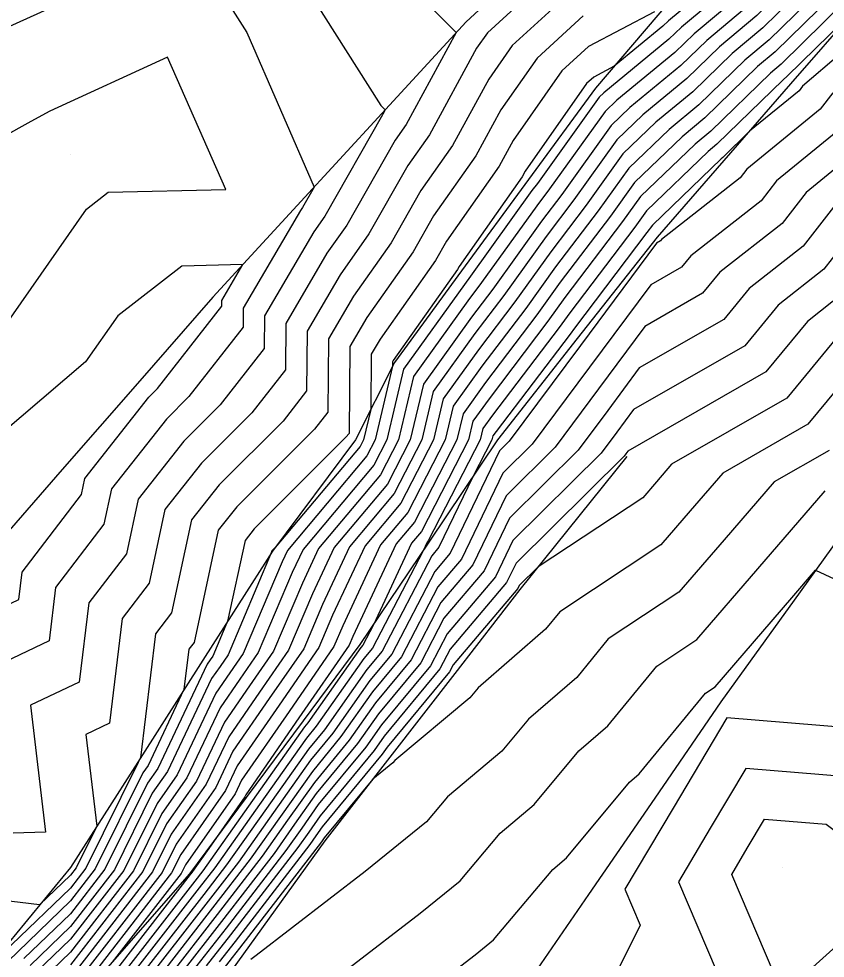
# Model space of a CAD drawing. Extents: x 2188792 to 2191981, y 386090 to 389710.
# Drawn here: x 2190266.5 to 2190323.1, y 387663.8 to 387729.7 of the extents above; entities that cross this region are included whole.
import ezdxf

# ---------------------------------------------------------------- set-up
doc = ezdxf.new("R2010")
doc.units = 0
for name, color, linetype in [('DTM Contours Major', 7, 'Continuous'), ('DTM Contours Minor', 7, 'Continuous'), ('Exist DTM QL2 LIDAR Elevation Point', 7, 'Continuous'), ('PH Exist DTM Breakline', 7, 'Continuous')]:
    doc.layers.add(name, color=color, linetype=linetype)

msp = doc.modelspace()

# ---------------------------------------------------------------- linework, layer by layer
at = {"layer": 'DTM Contours Major'}
for points in [[(2190305.402, 387734.206), (2190299.411, 387728.718), (2190298.648, 387727.628), (2190295.328, 387721.548), (2190293.828, 387719.415), (2190291.09, 387714.602), (2190289.073, 387711.742), (2190286.758, 387707.794), (2190286.714, 387703.592), (2190285.065, 387701.482), (2190280.573, 387696.998), (2190278.642, 387694.549), (2190277.236, 387688.027), (2190276.115, 387686.557), (2190275.042, 387677.85), (2190274.899, 387677.549), (2190274.878, 387677.519), (2190271.207, 387670.11), (2190270.133, 387668.726), (2190266, 387664.74), (2190264.378, 387663.176)], [(2190324.111, 387732.888), (2190322.78, 387731.756), (2190319.174, 387728.221), (2190317.482, 387726.805), (2190314.246, 387723.658), (2190312.152, 387721.939), (2190309.328, 387719.218), (2190307.187, 387716.235), (2190304.187, 387712.287), (2190302.104, 387709.386), (2190299.023, 387705.335), (2190296.998, 387702.517), (2190296.445, 387700.171), (2190293.815, 387695.062), (2190291.908, 387692.794), (2190289.248, 387687.115), (2190288.634, 387685.669), (2190285.479, 387681.106), (2190282.146, 387676.285), (2190281.697, 387675.341), (2190278.212, 387670.363), (2190277.906, 387669.746), (2190273.071, 387663.513)], [(2190317.049, 387732.476), (2190313.019, 387729.104), (2190312.149, 387728.258), (2190307.581, 387724.509), (2190307.261, 387724.2), (2190302.915, 387718.145), (2190302.532, 387717.641), (2190298.223, 387711.64), (2190297.787, 387711.067), (2190293.514, 387705.121), (2190292.348, 387700.171), (2190291.426, 387698.379), (2190286.461, 387692.476), (2190285.708, 387690.867), (2190283.321, 387685.251), (2190282.018, 387683.366), (2190280.642, 387681.375), (2190278.298, 387676.445), (2190276.545, 387673.941), (2190274.556, 387669.928), (2190270.133, 387664.226), (2190268.173, 387662.336)], [(2190323.643, 387724.5), (2190322.774, 387723.35), (2190317.615, 387719.139), (2190317.147, 387718.539), (2190311.634, 387714.213), (2190311.551, 387714.113), (2190311.276, 387713.955), (2190305.94, 387706.788), (2190300.935, 387700.067), (2190300.251, 387699.39), (2190296.795, 387692.216), (2190295.711, 387690.936), (2190292.688, 387685.138), (2190291.143, 387683.274), (2190288.545, 387679.585), (2190286.979, 387677.688), (2190284.39, 387674.029), (2190281.926, 387670.546), (2190279.802, 387667.794), (2190275.125, 387661.786)], [(2190324.501, 387710.538), (2190321.865, 387708.47), (2190318.948, 387704.931), (2190309.252, 387699.369), (2190309.119, 387699.19), (2190308.994, 387699.022), (2190301.412, 387691.518), (2190300.753, 387690.15), (2190296.787, 387685.469), (2190296.075, 387684.103), (2190292.164, 387679.386), (2190291.447, 387678.368), (2190287.672, 387673.793), (2190286.864, 387672.651), (2190286.095, 387671.564), (2190281.374, 387665.449), (2190279.671, 387663.261)], [(2190296.232, 387662.269), (2190298.538, 387664.047), (2190299.84, 387665.097), (2190303.992, 387670.017), (2190304.964, 387670.832), (2190309.376, 387676.139), (2190310.053, 387676.726), (2190314.702, 387682.393), (2190315.382, 387682.843), (2190320.765, 387689.075), (2190322.439, 387691.012), (2190328.037, 387688.416)], [(2190329.541, 387679.571), (2190316.209, 387680.659), (2190312.448, 387674.331), (2190309.062, 387668.634), (2190310.133, 387666.123), (2190307.616, 387661.099)]]:
    msp.add_lwpolyline(points, dxfattribs=at)
at = {"layer": 'DTM Contours Minor'}
for points in [[(2190326.013, 387737.93), (2190322.391, 387736.043), (2190319.286, 387733.401), (2190317.474, 387731.625), (2190313.912, 387728.645), (2190312.568, 387727.338), (2190308.495, 387723.995), (2190307.674, 387723.204), (2190303.77, 387717.763), (2190302.863, 387716.57), (2190298.999, 387711.189), (2190298.034, 387709.92), (2190294.211, 387704.6), (2190293.167, 387700.171), (2190291.904, 387697.716), (2190287.551, 387692.539), (2190286.416, 387690.117), (2190284.384, 387685.334), (2190282.711, 387682.914), (2190280.943, 387680.357), (2190278.978, 387676.224), (2190276.879, 387673.226), (2190275.226, 387669.892), (2190270.133, 387663.326)], [(2190327.135, 387737.501), (2190322.821, 387735.254), (2190320.159, 387732.99), (2190317.899, 387730.774), (2190314.804, 387728.185), (2190312.988, 387726.418), (2190309.41, 387723.481), (2190308.088, 387722.207), (2190304.624, 387717.381), (2190303.194, 387715.499), (2190299.775, 387710.738), (2190298.281, 387708.774), (2190294.908, 387704.079), (2190293.987, 387700.171), (2190292.382, 387697.053), (2190288.64, 387692.603), (2190287.124, 387689.366), (2190285.446, 387685.418), (2190283.403, 387682.462), (2190281.243, 387679.339), (2190279.658, 387676.004), (2190277.212, 387672.51), (2190275.896, 387669.855), (2190270.133, 387662.426)], [(2190290.659, 387735.329), (2190297.218, 387728.728), (2190293.697, 387722.28), (2190292.929, 387721.188), (2190289.536, 387715.222), (2190288.142, 387713.247), (2190285.261, 387708.332), (2190285.226, 387705.08), (2190282.861, 387702.051), (2190279.337, 387698.535), (2190276.768, 387695.276), (2190275.652, 387690.1), (2190273.774, 387687.637), (2190272.868, 387680.281), (2190271.215, 387679.497), (2190271.978, 387673.055), (2190270.537, 387670.146), (2190270.133, 387669.626), (2190267.971, 387667.541), (2190263.279, 387668.11)], [(2190284.805, 387734.845), (2190291.926, 387723.608), (2190292.227, 387723.306), (2190292.065, 387723.011), (2190292.03, 387722.961), (2190287.981, 387715.843), (2190287.211, 387714.751), (2190283.763, 387708.869), (2190283.738, 387706.568), (2190280.656, 387702.621), (2190278.102, 387700.072), (2190274.894, 387696.003), (2190274.069, 387692.172), (2190271.433, 387688.718), (2190270.75, 387683.173), (2190267.34, 387681.555), (2190268.394, 387672.646), (2190266.112, 387672.566)], [(2190323.251, 387734.466), (2190321.033, 387732.578), (2190318.324, 387729.923), (2190315.697, 387727.725), (2190313.407, 387725.498), (2190310.324, 387722.967), (2190308.501, 387721.211), (2190305.479, 387716.999), (2190303.525, 387714.428), (2190300.551, 387710.287), (2190298.528, 387707.627), (2190295.605, 387703.558), (2190294.806, 387700.171), (2190292.86, 387696.389), (2190289.729, 387692.667), (2190287.832, 387688.616), (2190286.509, 387685.502), (2190284.095, 387682.01), (2190281.544, 387678.321), (2190280.338, 387675.783), (2190277.546, 387671.794), (2190276.566, 387669.819), (2190270.133, 387661.526)], [(2190323.681, 387733.677), (2190321.907, 387732.167), (2190318.749, 387729.072), (2190316.59, 387727.265), (2190313.827, 387724.578), (2190311.238, 387722.453), (2190308.915, 387720.214), (2190306.333, 387716.617), (2190303.856, 387713.357), (2190301.327, 387709.836), (2190298.776, 387706.481), (2190296.301, 387703.038), (2190295.626, 387700.171), (2190293.337, 387695.726), (2190290.819, 387692.73), (2190288.54, 387687.866), (2190287.571, 387685.586), (2190284.787, 387681.558), (2190281.845, 387677.303), (2190281.018, 387675.562), (2190277.879, 387671.079), (2190277.236, 387669.782), (2190270.133, 387660.626)], [(2190316.624, 387733.327), (2190312.126, 387729.564), (2190311.729, 387729.178), (2190308.31, 387726.371), (2190306.865, 387725.611), (2190306.37, 387725.158), (2190302.061, 387719.002), (2190301.852, 387718.621), (2190297.425, 387712.324), (2190297.309, 387712.12), (2190292.798, 387705.725), (2190292.75, 387705.643), (2190292.747, 387705.339), (2190291.529, 387700.171), (2190290.948, 387699.043), (2190285.372, 387692.412), (2190285, 387691.617), (2190282.259, 387685.167), (2190281.326, 387683.818), (2190280.341, 387682.393), (2190277.618, 387676.666), (2190276.212, 387674.657), (2190273.886, 387669.964), (2190270.133, 387665.126), (2190267.738, 387662.816)], [(2190272.843, 387732.345), (2190265.864, 387729.154), (2190261.962, 387726.992), (2190255.881, 387723.623), (2190255.058, 387723.085), (2190253.645, 387722.384), (2190250.494, 387718.376), (2190250.338, 387718.165), (2190245.022, 387711.323), (2190244.72, 387710.914), (2190239.547, 387704.246), (2190239.11, 387703.653), (2190234.07, 387697.148), (2190233.506, 387696.382), (2190228.591, 387690.03), (2190227.853, 387689.104), (2190222.045, 387682.693)], [(2190305.768, 387732.057), (2190301.151, 387727.828), (2190299.501, 387725.471), (2190296.959, 387720.816), (2190294.727, 387717.643), (2190292.645, 387713.982), (2190290.004, 387710.238), (2190288.256, 387707.256), (2190288.202, 387702.105), (2190287.27, 387700.912), (2190281.808, 387695.461), (2190280.516, 387693.821), (2190278.82, 387685.955), (2190278.455, 387685.477), (2190278.106, 387682.644), (2190275.579, 387677.328), (2190275.212, 387676.804), (2190271.877, 387670.074), (2190270.133, 387667.826), (2190266.434, 387664.259), (2190261.717, 387659.709)], [(2190281.034, 387731.073), (2190282.509, 387728.746), (2190287.235, 387717.885), (2190286.426, 387716.463), (2190286.28, 387716.255), (2190282.265, 387709.407), (2190282.25, 387708.056), (2190278.451, 387703.191), (2190276.866, 387701.609), (2190273.021, 387696.73), (2190272.485, 387694.244), (2190269.093, 387689.798), (2190268.633, 387686.065), (2190263.464, 387683.613)], [(2190323.654, 387731.344), (2190319.599, 387727.37), (2190318.375, 387726.345), (2190314.666, 387722.738), (2190313.066, 387721.425), (2190309.741, 387718.221), (2190308.042, 387715.853), (2190304.518, 387711.216), (2190302.88, 387708.935), (2190299.27, 387704.188), (2190297.695, 387701.996), (2190297.265, 387700.171), (2190294.293, 387694.399), (2190292.998, 387692.858), (2190289.956, 387686.365), (2190289.696, 387685.753), (2190286.172, 387680.655), (2190282.447, 387675.267), (2190282.377, 387675.121), (2190279.838, 387671.494), (2190278.591, 387669.731), (2190278.544, 387669.67), (2190271.488, 387660.607)], [(2190324.527, 387730.933), (2190320.024, 387726.519), (2190319.268, 387725.886), (2190315.085, 387721.818), (2190313.98, 387720.911), (2190310.155, 387717.225), (2190308.896, 387715.471), (2190304.849, 387710.145), (2190303.656, 387708.484), (2190299.517, 387703.042), (2190298.391, 387701.475), (2190298.084, 387700.171), (2190294.771, 387693.735), (2190294.087, 387692.922), (2190291.405, 387687.196), (2190290.656, 387685.759), (2190290.53, 387685.607), (2190286.803, 387680.316), (2190286.564, 387680.025), (2190282.906, 387674.855), (2190279.425, 387669.935), (2190278.858, 387669.201), (2190272.397, 387660.902)], [(2190311.127, 387730.194), (2190306.499, 387727.76), (2190304.631, 387726.048), (2190301.208, 387721.159), (2190300.221, 387719.352), (2190296.526, 387714.097), (2190295.754, 387712.741), (2190291.867, 387707.229), (2190291.252, 387706.181), (2190291.211, 387702.3), (2190290.709, 387700.171), (2190290.47, 387699.706), (2190284.503, 387692.61), (2190284.279, 387692.387), (2190284.263, 387692.367), (2190284.235, 387692.234), (2190281.196, 387685.083), (2190280.634, 387684.27), (2190280.04, 387683.411), (2190276.939, 387676.887), (2190275.879, 387675.372), (2190273.216, 387670.001), (2190270.133, 387666.026), (2190267.304, 387663.297)], [(2190325.401, 387730.522), (2190320.45, 387725.667), (2190320.161, 387725.426), (2190315.505, 387720.898), (2190314.894, 387720.397), (2190310.568, 387716.229), (2190309.751, 387715.089), (2190305.18, 387709.074), (2190304.432, 387708.033), (2190299.764, 387701.895), (2190299.088, 387700.954), (2190298.904, 387700.171), (2190295.249, 387693.072), (2190295.177, 387692.985), (2190294.892, 387692.378), (2190291.334, 387685.552), (2190290.734, 387684.83), (2190287.384, 387680.072), (2190286.702, 387679.246), (2190283.401, 387674.58), (2190280.259, 387670.139), (2190279.173, 387668.732), (2190273.307, 387661.197)], [(2190306.133, 387729.908), (2190302.891, 387726.938), (2190300.355, 387723.315), (2190298.59, 387720.084), (2190295.627, 387715.87), (2190294.2, 387713.361), (2190290.936, 387708.734), (2190289.754, 387706.718), (2190289.69, 387700.617), (2190289.475, 387700.342), (2190283.043, 387693.924), (2190282.39, 387693.094), (2190281.17, 387687.439), (2190280.134, 387684.999), (2190279.942, 387684.722), (2190279.739, 387684.429), (2190276.259, 387677.107), (2190275.545, 387676.088), (2190272.547, 387670.037), (2190270.133, 387666.926), (2190266.869, 387663.778)], [(2190326.915, 387729.543), (2190321.522, 387724.964), (2190321.282, 387724.646), (2190317.813, 387721.815), (2190315.925, 387719.978), (2190315.808, 387719.883), (2190310.982, 387715.232), (2190310.605, 387714.707), (2190305.511, 387708.003), (2190305.208, 387707.582), (2190300.011, 387700.749), (2190299.785, 387700.434), (2190299.723, 387700.171), (2190298.379, 387697.56), (2190296.003, 387692.629), (2190295.496, 387692.029), (2190292.011, 387685.345), (2190290.938, 387684.052), (2190287.964, 387679.829), (2190286.841, 387678.467), (2190283.895, 387674.304), (2190281.093, 387670.342), (2190279.487, 387668.263), (2190274.216, 387661.491)], [(2190265.443, 387707.989), (2190271.258, 387716.343), (2190272.782, 387717.524), (2190281.05, 387717.73), (2190276.958, 387726.998), (2190268.686, 387723.216), (2190267.364, 387722.484), (2190265.304, 387721.342)], [(2190324.266, 387722.053), (2190319.697, 387718.325), (2190318.618, 387716.938), (2190313.68, 387713.065), (2190313.03, 387712.276), (2190310.871, 387711.038), (2190306.575, 387705.269), (2190302.547, 387699.858), (2190300.483, 387697.816), (2190297.587, 387691.802), (2190295.926, 387689.843), (2190293.366, 387684.931), (2190291.347, 387682.497), (2190289.125, 387679.342), (2190287.118, 387676.909), (2190284.885, 387673.753), (2190282.76, 387670.75), (2190280.116, 387667.325), (2190276.034, 387662.081)], [(2190325.758, 387720.757), (2190321.78, 387717.51), (2190320.089, 387715.338), (2190315.727, 387711.916), (2190314.51, 387710.44), (2190310.466, 387708.121), (2190307.211, 387703.749), (2190304.159, 387699.649), (2190300.716, 387696.241), (2190298.378, 387691.389), (2190296.141, 387688.749), (2190294.043, 387684.724), (2190291.551, 387681.719), (2190289.706, 387679.099), (2190287.256, 387676.13), (2190285.38, 387673.477), (2190283.594, 387670.953), (2190280.431, 387666.856), (2190276.943, 387662.376)], [(2190323.862, 387716.695), (2190321.56, 387713.738), (2190317.773, 387710.767), (2190315.989, 387708.604), (2190310.061, 387705.203), (2190307.847, 387702.229), (2190305.77, 387699.44), (2190300.948, 387694.667), (2190299.17, 387690.976), (2190296.357, 387687.656), (2190294.72, 387684.517), (2190291.755, 387680.941), (2190290.286, 387678.855), (2190287.395, 387675.351), (2190285.874, 387673.202), (2190284.428, 387671.157), (2190280.745, 387666.387), (2190277.852, 387662.671)], [(2190325.945, 387715.881), (2190323.03, 387712.138), (2190319.819, 387709.619), (2190317.468, 387706.767), (2190309.657, 387702.286), (2190308.483, 387700.71), (2190307.382, 387699.231), (2190301.18, 387693.092), (2190299.962, 387690.563), (2190296.572, 387686.562), (2190295.398, 387684.31), (2190291.959, 387680.164), (2190290.866, 387678.612), (2190287.533, 387674.572), (2190286.369, 387672.926), (2190285.261, 387671.36), (2190281.059, 387665.918), (2190278.761, 387662.966)], [(2190280.767, 387709.945), (2190282.243, 387712.463), (2190277.95, 387712.356), (2190273.453, 387708.869), (2190271.194, 387705.624), (2190266.675, 387701.774), (2190262.8, 387698.473), (2190261.303, 387693.734), (2190258.759, 387686.427), (2190258.28, 387685.051), (2190259.656, 387685.099), (2190259.589, 387685.672), (2190266.516, 387688.958), (2190266.752, 387690.879), (2190270.901, 387696.317), (2190271.147, 387697.457), (2190275.631, 387703.147), (2190276.246, 387703.761), (2190280.763, 387709.544), (2190280.767, 387709.945)], [(2190323.912, 387707.321), (2190320.427, 387703.094), (2190312.334, 387698.452), (2190311.27, 387697.22), (2190310.306, 387696.105), (2190302.963, 387691.248), (2190301.645, 387689.944), (2190301.545, 387689.736), (2190297.003, 387684.376), (2190296.752, 387683.896), (2190292.368, 387678.608), (2190292.027, 387678.125), (2190287.81, 387673.014), (2190287.359, 387672.375), (2190286.929, 387671.768), (2190281.688, 387664.98), (2190280.58, 387663.555)], [(2190325.958, 387706.173), (2190321.906, 387701.258), (2190315.929, 387697.829), (2190313.644, 387695.184), (2190311.575, 387692.789), (2190304.484, 387688.1), (2190303.485, 387686.882), (2190298.744, 387682.77), (2190298.159, 387682.067), (2190292.905, 387677.662), (2190292.777, 387677.51), (2190291.353, 387676.361), (2190287.949, 387672.234), (2190287.853, 387672.1), (2190287.763, 387671.971), (2190282.003, 387664.51), (2190281.489, 387663.85), (2190275.89, 387656.601)], [(2190323.385, 387699.421), (2190319.524, 387697.206), (2190316.018, 387693.147), (2190312.844, 387689.474), (2190307.89, 387686.198), (2190305.674, 387683.496), (2190302.288, 387680.56), (2190300.427, 387678.322), (2190296.6, 387675.113), (2190295.131, 387673.373), (2190290.814, 387669.887), (2190283.162, 387663.988), (2190282.797, 387663.704)], [(2190289.697, 387663.129), (2190294.676, 387666.967), (2190297.485, 387669.235), (2190300.296, 387672.565), (2190302.696, 387674.577), (2190305.832, 387678.349), (2190307.864, 387680.111), (2190311.296, 387684.295), (2190314.113, 387686.158), (2190318.391, 387691.111), (2190323.118, 387696.583)], [(2190340.14, 387663.128), (2190334.365, 387670.168), (2190330.139, 387673.545), (2190326.361, 387676.391), (2190317.538, 387677.111), (2190315.048, 387672.923), (2190312.807, 387669.153), (2190315.452, 387662.957)], [(2190316.553, 387669.672), (2190317.649, 387671.515), (2190318.866, 387673.563), (2190323.181, 387673.212), (2190327.22, 387670.168), (2190324.828, 387665.478), (2190320.138, 387661.273), (2190316.553, 387669.672)]]:
    msp.add_lwpolyline(points, dxfattribs=at)
at = {"layer": 'Exist DTM QL2 LIDAR Elevation Point'}
for p, q in [((2190270.133, 387720.173), (2190270.133, 387720.173)), ((2190320.138, 387670.168), (2190320.138, 387670.168))]:
    msp.add_line(p, q, dxfattribs=at)
at = {"layer": 'PH Exist DTM Breakline'}
for points in [[(2190330.139, 387760.177), (2190324.773, 387754.768), (2190319.407, 387749.36), (2190312.243, 387742.734), (2190305.078, 387736.109), (2190297.914, 387729.484), (2190291.987, 387723.046), (2190286.061, 387716.609), (2190280.134, 387710.172), (2190274.846, 387704.123), (2190269.558, 387698.073), (2190264.271, 387692.024), (2190259.056, 387685.954), (2190253.842, 387679.884), (2190248.627, 387673.815), (2190243.413, 387667.745), (2190238.198, 387661.675), (2190232.175, 387654.505), (2190226.152, 387647.335)], [(2190320.138, 387740.175), (2190315.757, 387735.063), (2190311.377, 387729.95), (2190306.996, 387724.838), (2190302.29, 387718.424), (2190297.583, 387712.011), (2190292.877, 387705.597), (2190290.135, 387700.171), (2190284.309, 387692.35), (2190279.583, 387684.956), (2190274.858, 387677.562), (2190270.133, 387670.168), (2190265.825, 387664.933), (2190261.516, 387659.698), (2190257.208, 387654.463), (2190251.355, 387647.911), (2190245.502, 387641.358), (2190239.65, 387634.806), (2190233.797, 387628.254), (2190227.945, 387621.701), (2190223.415, 387613.536)], [(2190270.133, 387660.167), (2190278.515, 387669.713), (2190282.502, 387675.08), (2190286.489, 387680.447), (2190290.476, 387685.815), (2190295.306, 387692.993), (2190300.136, 387700.171), (2190305.735, 387707.276), (2190311.335, 387714.381), (2190316.023, 387719.761), (2190320.712, 387725.142), (2190325.401, 387730.522), (2190332.77, 387735.348), (2190340.14, 387740.175), (2190343.868, 387739.854), (2190354.979, 387734.514), (2190362.021, 387727.653)], [(2190331.236, 387703.21), (2190326.086, 387696.069), (2190320.936, 387688.928), (2190315.786, 387681.788), (2190311.148, 387675.034), (2190306.509, 387668.281), (2190301.871, 387661.527), (2190295.917, 387653.635), (2190289.963, 387645.744), (2190284.207, 387639.091), (2190278.451, 387632.438), (2190273.552, 387627.842), (2190268.653, 387623.246), (2190262.479, 387618.885), (2190256.305, 387614.524), (2190250.131, 387610.163)], [(2190309.2, 387698.995), (2190301.686, 387689.663), (2190297.119, 387683.784), (2190292.553, 387677.905), (2190287.986, 387672.026), (2190282.275, 387664.105), (2190276.563, 387656.184), (2190270.852, 387648.264), (2190265.038, 387642.407), (2190259.224, 387636.55), (2190253.135, 387629.939), (2190247.045, 387623.329), (2190240.956, 387616.718), (2190234.867, 387610.107), (2190228.778, 387603.496)]]:
    msp.add_lwpolyline(points, dxfattribs=at)

doc.saveas('drawing.dxf')
